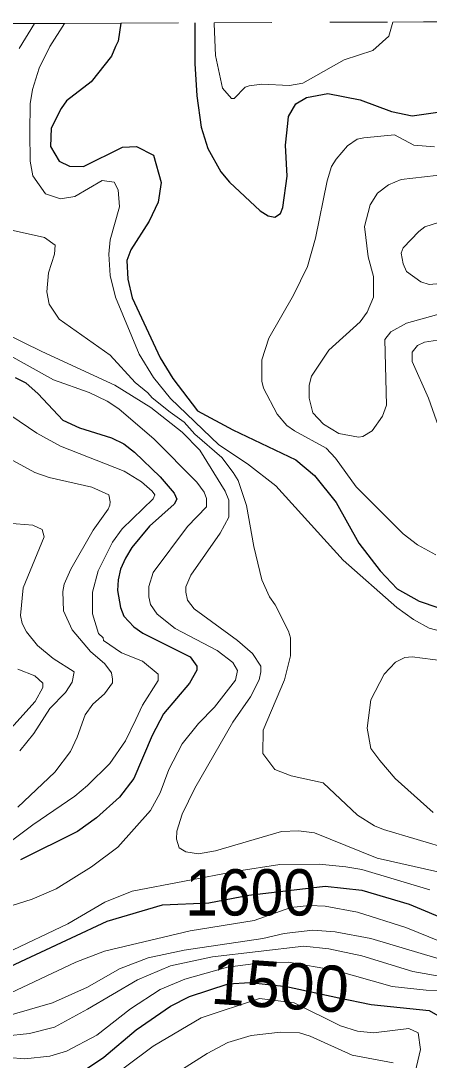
# Model space of a CAD drawing. Extents: x 423 to 448.8, y 7456.3 to 7484.
# Drawn here: x 435.393 to 436.1, y 7482.192 to 7483.989 of the extents above; entities that cross this region are included whole.
import ezdxf
from ezdxf.enums import TextEntityAlignment as Align

# ---------------------------------------------------------------- set-up
doc = ezdxf.new("R2010")
doc.units = 0
doc.header["$LTSCALE"] = 0.032
doc.linetypes.add('SHORT_DASHED', pattern=[2.7, 1.5, -1.2])
for name, color, linetype, lineweight in [('1', 7, 'Continuous', 25), ('2', 7, 'Continuous', 13), ('22', 7, 'SHORT_DASHED', 13)]:
    doc.layers.add(name, color=color, linetype=linetype, lineweight=lineweight)
doc.layers.add('61', color=7, linetype='Continuous')

msp = doc.modelspace()

# ---------------------------------------------------------------- linework, layer by layer
at = {"layer": '1'}
for points in [[(435.5664, 7483.9854), (435.5618, 7483.9542), (435.5569, 7483.9451), (435.5502, 7483.9286), (435.5146, 7483.8838), (435.4721, 7483.8513), (435.4628, 7483.8381), (435.4458, 7483.8041), (435.4442, 7483.7724), (435.4597, 7483.7469), (435.4775, 7483.7384), (435.5015, 7483.7376), (435.5688, 7483.7708), (435.5935, 7483.7724), (435.6229, 7483.7569), (435.6361, 7483.7098), (435.6306, 7483.6757), (435.6152, 7483.6432), (435.5834, 7483.5937), (435.5765, 7483.5752), (435.578, 7483.5427), (435.5858, 7483.5102), (435.6345, 7483.4066), (435.6561, 7483.371), (435.6987, 7483.3153), (435.7598, 7483.282), (435.8689, 7483.2302), (435.9014, 7483.2031), (435.9385, 7483.1567), (435.9779, 7483.0864), (436.0151, 7483.0384), (436.0444, 7483.0074), (436.0824, 7482.9858), (436.1148, 7482.975)], [(435.6942, 7483.9859), (435.6941, 7483.9155), (435.6979, 7483.8598), (435.7049, 7483.8057), (435.7165, 7483.7685), (435.7389, 7483.7283), (435.7544, 7483.7105), (435.807, 7483.661), (435.8209, 7483.6525), (435.8327, 7483.6497), (435.8426, 7483.6564), (435.8464, 7483.6665), (435.8542, 7483.7206), (435.8511, 7483.7747), (435.8549, 7483.8119), (435.8565, 7483.8242), (435.8689, 7483.8459), (435.8874, 7483.8567), (435.9246, 7483.8636), (435.9803, 7483.8528), (436.0344, 7483.8327), (436.07, 7483.825), (436.1226, 7483.8327)], [(435.3831, 7483.3725), (435.4017, 7483.3632), (435.4234, 7483.3447), (435.4659, 7483.299), (435.4945, 7483.2859), (435.5502, 7483.2681), (435.5711, 7483.258), (435.5896, 7483.2434), (435.6345, 7483.2008), (435.6585, 7483.1729), (435.6629, 7483.1624), (435.6585, 7483.1536), (435.6159, 7483.1157), (435.585, 7483.0786), (435.5742, 7483.0601), (435.5656, 7483.0415), (435.5618, 7483.0229), (435.5603, 7483.0044), (435.5656, 7482.975), (435.5711, 7482.9603), (435.5889, 7482.9417), (435.6044, 7482.9309), (435.6863, 7482.8898), (435.6979, 7482.8736), (435.6979, 7482.8667), (435.6848, 7482.8442), (435.6399, 7482.7909), (435.6206, 7482.7538), (435.5889, 7482.6795), (435.5641, 7482.647), (435.5239, 7482.6114), (435.4914, 7482.5874), (435.3924, 7482.5387)], [(435.3569, 7482.3461), (435.5425, 7482.4328), (435.6382, 7482.4611), (435.7182, 7482.4644), (435.7876, 7482.4777), (435.9199, 7482.4931), (435.9834, 7482.4861), (436.0653, 7482.4622), (436.2185, 7482.398)], [(434.9987, 7482.2541), (435.032, 7482.2363), (435.0676, 7482.2232), (435.278, 7482.1744), (435.3306, 7482.1589), (435.3661, 7482.152), (435.4187, 7482.152), (435.4729, 7482.1636), (435.5069, 7482.1775), (435.537, 7482.1976), (435.5927, 7482.2448), (435.6523, 7482.2858), (435.6848, 7482.3021), (435.7521, 7482.3245), (435.7892, 7482.3268), (435.8526, 7482.3195), (435.9432, 7482.3001), (435.9993, 7482.2884), (436.0994, 7482.2781), (436.1148, 7482.2696)]]:
    msp.add_lwpolyline(points, dxfattribs=at)
at = {"layer": '2'}
for points in [[(435.4165, 7483.9848), (435.3901, 7483.9418)], [(435.4685, 7483.985), (435.4435, 7483.9449), (435.4249, 7483.9078), (435.4133, 7483.8706), (435.4094, 7483.8459), (435.4086, 7483.7964), (435.4094, 7483.7469), (435.414, 7483.7213), (435.4357, 7483.6904), (435.462, 7483.6819), (435.4868, 7483.6858), (435.5339, 7483.7136), (435.5549, 7483.7105), (435.5618, 7483.6974), (435.5641, 7483.668), (435.5479, 7483.6108), (435.5455, 7483.586), (435.5479, 7483.5489), (435.5571, 7483.5118), (435.5981, 7483.4128), (435.6229, 7483.3725), (435.6523, 7483.3362), (435.7358, 7483.2565), (435.7853, 7483.2232), (435.8341, 7483.1854), (435.9509, 7483.0569), (436.0436, 7482.975), (436.0723, 7482.9541), (436.0994, 7482.9394), (436.1365, 7482.9293)], [(436.0367, 7483.9874), (436.0298, 7483.9627), (436.0019, 7483.9379), (435.9524, 7483.9217), (435.8813, 7483.8815), (435.8581, 7483.8776), (435.8101, 7483.8799), (435.7884, 7483.8768), (435.7815, 7483.8745), (435.7621, 7483.8552), (435.7575, 7483.8552), (435.742, 7483.8729), (435.7297, 7483.9294), (435.7276, 7483.9841), (435.7275, 7483.9861)], [(436.111, 7483.0662), (436.0793, 7483.0832), (436.0545, 7483.1026), (435.9733, 7483.1838), (435.9377, 7483.2333), (435.9215, 7483.2503), (435.8665, 7483.2805), (435.8534, 7483.2898), (435.8364, 7483.3091), (435.8132, 7483.354), (435.8101, 7483.3663), (435.8101, 7483.4035), (435.8225, 7483.4406), (435.865, 7483.5149), (435.889, 7483.5644), (435.9029, 7483.6139), (435.923, 7483.7129), (435.9308, 7483.7376), (435.9385, 7483.75), (435.9586, 7483.7731), (435.9748, 7483.7848), (435.9864, 7483.7871), (436.0398, 7483.7925), (436.0731, 7483.7747), (436.1087, 7483.7716)], [(436.1226, 7483.4839), (436.0607, 7483.4669), (436.0336, 7483.4514), (436.0228, 7483.4383), (436.0259, 7483.3246), (436.0189, 7483.306), (436.0011, 7483.2805), (435.9849, 7483.2704), (435.9772, 7483.2696), (435.9431, 7483.2758), (435.9168, 7483.2921), (435.8983, 7483.3114), (435.8921, 7483.337), (435.8921, 7483.3594), (435.8959, 7483.3748), (435.9261, 7483.4197), (435.9802, 7483.4692), (435.9926, 7483.4855), (436.0035, 7483.5118), (436.0035, 7483.5473), (435.9942, 7483.5814), (435.988, 7483.634), (435.9973, 7483.6711), (436.0104, 7483.6912), (436.029, 7483.7059), (436.0514, 7483.7152), (436.1519, 7483.7267)], [(435.3801, 7483.627), (435.4341, 7483.6146), (435.4528, 7483.6014), (435.4512, 7483.586), (435.4411, 7483.5535), (435.438, 7483.521), (435.4419, 7483.4994), (435.4597, 7483.4738), (435.5479, 7483.4112), (435.5912, 7483.364), (435.6128, 7483.3462), (435.6206, 7483.3374), (435.6518, 7483.3127), (435.6758, 7483.2952), (435.6943, 7483.275), (435.7412, 7483.2341), (435.7606, 7483.2086), (435.7691, 7483.1946), (435.7838, 7483.1513), (435.7962, 7483.0802), (435.8101, 7483.0229), (435.8232, 7482.9935), (435.8333, 7482.9796), (435.8565, 7482.934), (435.8596, 7482.9224), (435.8596, 7482.8914), (435.8495, 7482.8497), (435.8124, 7482.763), (435.8116, 7482.7228), (435.8325, 7482.695), (435.8611, 7482.6842), (435.916, 7482.6718), (435.9756, 7482.6161), (436.005, 7482.5975), (436.0205, 7482.5913), (436.1953, 7482.5395)], [(436.1968, 7482.4993), (436.0097, 7482.5418), (435.9014, 7482.5851), (435.8735, 7482.589), (435.8441, 7482.5874), (435.7869, 7482.5712), (435.7297, 7482.5542), (435.7003, 7482.5488), (435.6786, 7482.5527), (435.667, 7482.5596), (435.6623, 7482.5743), (435.6631, 7482.5882), (435.6724, 7482.6176), (435.694, 7482.6625), (435.7598, 7482.777), (435.7907, 7482.8203), (435.8055, 7482.8497), (435.8085, 7482.8636), (435.8085, 7482.8736), (435.7939, 7482.8953), (435.7683, 7482.9177), (435.6933, 7482.9726), (435.6817, 7482.9874), (435.6786, 7483.0013), (435.6786, 7483.0106), (435.6871, 7483.0307), (435.7381, 7483.1034), (435.7529, 7483.1312), (435.7529, 7483.1606), (435.7467, 7483.1761), (435.7026, 7483.2472), (435.6724, 7483.2782), (435.6183, 7483.3207), (435.5556, 7483.3594), (435.4296, 7483.4174), (435.3646, 7483.4491)], [(436.1288, 7483.4398), (436.0916, 7483.4336), (436.0793, 7483.4282), (436.07, 7483.4166), (436.07, 7483.4004), (436.0986, 7483.337), (436.1288, 7483.2503)], [(435.3692, 7483.4135), (435.4497, 7483.3686), (435.5115, 7483.347), (435.5425, 7483.3315), (435.5626, 7483.3184), (435.6237, 7483.2658), (435.6979, 7483.1915), (435.7103, 7483.1745), (435.7142, 7483.1637), (435.7142, 7483.149), (435.6817, 7483.115), (435.6221, 7483.0353), (435.6144, 7483.0113), (435.6144, 7482.9935), (435.6175, 7482.9804), (435.6291, 7482.9634), (435.66, 7482.9386), (435.7328, 7482.9007), (435.7598, 7482.8798), (435.7683, 7482.8659), (435.7644, 7482.8496), (435.7281, 7482.8025), (435.7003, 7482.7746), (435.6724, 7482.739), (435.6492, 7482.695), (435.6345, 7482.6548), (435.6175, 7482.6238), (435.561, 7482.5604), (435.5154, 7482.5264), (435.4543, 7482.4884), (435.4125, 7482.4706), (435.3414, 7482.4482)], [(435.6206, 7483.176), (435.602, 7483.1923), (435.5719, 7483.2109), (435.462, 7483.2542), (435.421, 7483.2766), (435.3445, 7483.3276)], [(435.3677, 7483.2356), (435.4172, 7483.2085), (435.4419, 7483.2), (435.5162, 7483.183), (435.5456, 7483.1698), (435.5479, 7483.1577), (435.5471, 7483.1521), (435.544, 7483.1451), (435.5185, 7483.1088), (435.4798, 7483.0415), (435.4682, 7483.0152), (435.4659, 7483.0028), (435.4667, 7482.9695), (435.4821, 7482.9363), (435.5138, 7482.8992), (435.5386, 7482.8775), (435.5502, 7482.862), (435.5518, 7482.8512), (435.5518, 7482.845), (435.5378, 7482.8257), (435.5177, 7482.8079), (435.5045, 7482.7893), (435.4906, 7482.7507), (435.479, 7482.7259), (435.452, 7482.6903), (435.3878, 7482.63)], [(435.3042, 7482.5171), (435.4141, 7482.599), (435.4867, 7482.6485), (435.5084, 7482.6671), (435.5471, 7482.705), (435.5742, 7482.7445), (435.5919, 7482.7816), (435.6036, 7482.8064), (435.6306, 7482.8489), (435.6306, 7482.8597), (435.6036, 7482.8821), (435.5672, 7482.8968), (435.5362, 7482.9177), (435.5355, 7482.9223), (435.5278, 7482.9301), (435.5169, 7482.9641), (435.5169, 7483.0013), (435.527, 7483.0384), (435.5518, 7483.0879), (435.5687, 7483.1111), (435.6221, 7483.1629), (435.625, 7483.1696), (435.6206, 7483.176)], [(435.3916, 7482.7274), (435.4156, 7482.7569), (435.4434, 7482.8002), (435.4705, 7482.828), (435.4821, 7482.8458), (435.4852, 7482.8636), (435.4489, 7482.8868), (435.4218, 7482.9092), (435.4032, 7482.9332), (435.3955, 7482.9471), (435.3924, 7482.9611), (435.3971, 7483.009), (435.4334, 7483.0972), (435.4303, 7483.1096), (435.4141, 7483.1173), (435.3708, 7483.1211)], [(436.1419, 7482.8806), (436.07, 7482.8899), (436.0576, 7482.8883), (436.0413, 7482.8806), (436.022, 7482.8597), (435.9988, 7482.8156), (435.9926, 7482.7661), (435.9988, 7482.7313), (436.0143, 7482.7104), (436.0406, 7482.6795), (436.1063, 7482.6207)], [(435.3878, 7482.8682), (435.4172, 7482.8566), (435.4311, 7482.8442), (435.4311, 7482.8365), (435.4179, 7482.8125), (435.3707, 7482.7599)], [(435.3677, 7482.3771), (435.4744, 7482.4281), (435.5386, 7482.4652), (435.5858, 7482.4846), (435.7667, 7482.5191), (435.841, 7482.5304), (435.9093, 7482.5312), (435.9555, 7482.5264), (435.9834, 7482.5217), (436.1009, 7482.4869)], [(436.1999, 7482.3647), (436.0592, 7482.4219), (435.9756, 7482.4482), (435.9199, 7482.4583), (435.8928, 7482.4599), (435.8605, 7482.4562), (435.7967, 7482.4337), (435.6863, 7482.4157), (435.5378, 7482.381), (435.4883, 7482.3616), (435.3646, 7482.3036)], [(435.346, 7482.2618), (435.4481, 7482.2912), (435.5084, 7482.3183), (435.5641, 7482.35), (435.6136, 7482.3693), (435.6755, 7482.3825), (435.8116, 7482.4026), (435.8488, 7482.4111), (435.8983, 7482.4173), (435.9369, 7482.4142), (435.9988, 7482.4026), (436.2216, 7482.3361)], [(436.1721, 7482.3276), (436.0715, 7482.3454), (435.9834, 7482.3724), (435.9261, 7482.3848), (435.8828, 7482.3894), (435.725, 7482.3709), (435.6523, 7482.3554), (435.5951, 7482.3314), (435.5084, 7482.2804), (435.4512, 7482.2495), (435.4079, 7482.2386), (435.3646, 7482.234)], [(435.3429, 7482.1992), (435.4002, 7482.1945), (435.4435, 7482.1992), (435.4721, 7482.2077), (435.5247, 7482.2355), (435.5827, 7482.2812), (435.6345, 7482.3144), (435.6771, 7482.3322), (435.7505, 7482.3531), (435.8083, 7482.3607)], [(435.8083, 7482.3607), (435.8556, 7482.3615), (435.9359, 7482.3477), (436.0359, 7482.3198), (436.0947, 7482.3136), (436.1226, 7482.3121)], [(436.0514, 7482.0685), (436.0846, 7482.2108), (436.0808, 7482.2394), (436.0645, 7482.2471), (436.0035, 7482.2394), (435.9756, 7482.2425), (435.9462, 7482.2518), (435.8662, 7482.2915), (435.8062, 7482.299), (435.7049, 7482.2657), (435.6221, 7482.2162), (435.5192, 7482.1396)], [(435.5812, 7482.1187), (435.7157, 7482.2038), (435.7513, 7482.2231), (435.7915, 7482.2347), (435.8426, 7482.2409), (435.8751, 7482.2394), (435.8936, 7482.234), (435.9663, 7482.2007), (436.0375, 7482.1876)]]:
    msp.add_lwpolyline(points, dxfattribs=at)
msp.add_lwpolyline([(436.1156, 7483.6409), (436.1628, 7483.6525), (436.2231, 7483.6726), (436.2479, 7483.668), (436.2672, 7483.6486), (436.2834, 7483.6123), (436.2858, 7483.5891), (436.2765, 7483.5636), (436.2564, 7483.5496), (436.2463, 7483.5489), (436.2231, 7483.5496), (436.1891, 7483.5605), (436.1674, 7483.562), (436.1426, 7483.5442), (436.1195, 7483.535), (436.0994, 7483.5334), (436.0855, 7483.5381), (436.0607, 7483.5558), (436.0545, 7483.569), (436.0514, 7483.5876), (436.0545, 7483.5968), (436.0816, 7483.6254), (436.0924, 7483.6332)], close=True, dxfattribs=at)
at = {"layer": '22'}
for points in [[(434.7672, 7483.982), (435.0423, 7483.9832), (435.1088, 7483.9835), (435.228, 7483.984), (435.3201, 7483.9844), (435.4165, 7483.9848), (435.4685, 7483.985)], [(435.4685, 7483.985), (435.5662, 7483.9854), (435.7275, 7483.9861), (436.0367, 7483.9874)], [(436.0367, 7483.9874), (436.09, 7483.9876), (436.3642, 7483.9888), (436.5418, 7483.9895)]]:
    msp.add_lwpolyline(points, dxfattribs=at)

# ---------------------------------------------------------------- texts
at = {"layer": '61', "width": 0.95}
msp.add_text('1600', height=0.08, dxfattribs=at).set_placement((435.7906, 7482.4424), align=Align.CENTER)
at = {"layer": '61'}
msp.add_text('1500', height=0.08, rotation=356.082, dxfattribs=at).set_placement((435.8391, 7482.2821), align=Align.CENTER)

doc.saveas('drawing.dxf')
